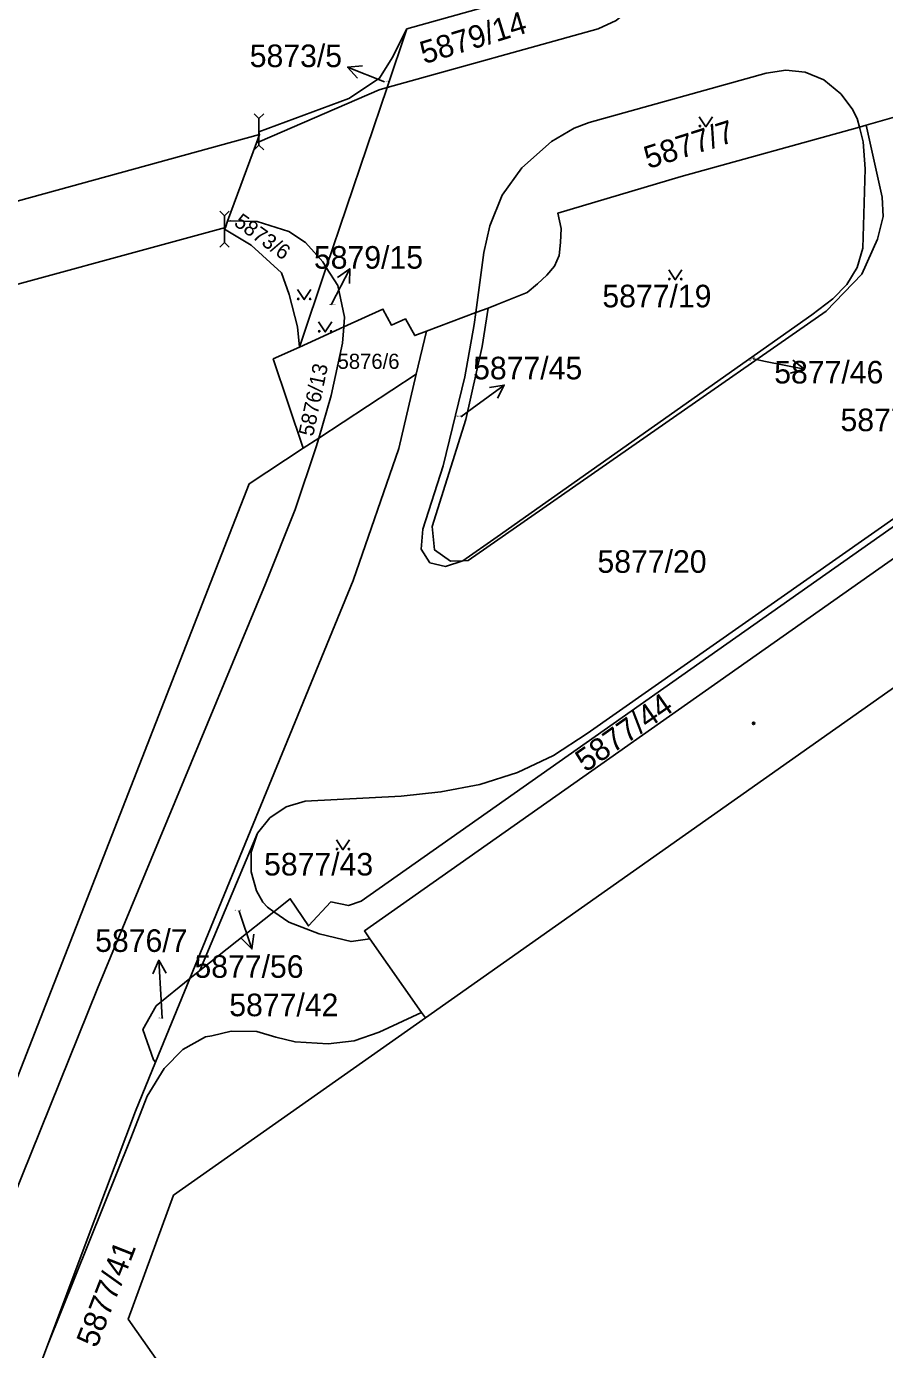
# Model space of a CAD drawing. Extents: x -596233 to -595156, y -1161235 to -1159375.
# Drawn here: x -596040.9 to -595976.2, y -1160132.4 to -1160032.8 of the extents above; entities that cross this region are included whole.
import ezdxf

# ---------------------------------------------------------------- set-up
doc = ezdxf.new("R2010")
doc.units = 0
for name, color, linetype in [('KN_CAR_KR', 7, 'Continuous'), ('KN_KULTURY', 7, 'Continuous'), ('KN_PARC_CIS_POM', 7, 'Continuous'), ('KN_PARC_CIS_POZ', 7, 'Continuous'), ('KN_PARC_PLOCHA', 7, 'Continuous'), ('PARC_C_SIPKA', 7, 'Continuous'), ('parcely_l', 7, 'Continuous')]:
    doc.layers.add(name, color=color, linetype=linetype)

msp = doc.modelspace()

# ---------------------------------------------------------------- linework, layer by layer
at = {"layer": 'KN_CAR_KR'}
for points in [[(-596025.71, -1160047.46), (-596023.54, -1160041.57)], [(-595954.45, -1160067.69), (-596010.81, -1160107.42)]]:
    msp.add_lwpolyline(points, dxfattribs=at)
at = {"layer": 'KN_KULTURY'}
for p, q in [((-596023.35, -1160041.73), (-596023.35, -1160039.73)), ((-596025.95, -1160049.06), (-596025.95, -1160047.06))]:
    msp.add_line(p, q, dxfattribs=at)
for points in [[(-596023.704, -1160039.377), (-596023.35, -1160039.73), (-596022.996, -1160039.377)], [(-595990.1918, -1160039.6016), (-595989.6918, -1160040.3516), (-595989.1918, -1160039.6016)], [(-596023.704, -1160042.084), (-596023.35, -1160041.73), (-596022.996, -1160042.084)], [(-596026.304, -1160046.707), (-596025.95, -1160047.06), (-596025.596, -1160046.707)], [(-596026.304, -1160049.414), (-596025.95, -1160049.06), (-596025.596, -1160049.414)], [(-595992.4918, -1160051.1116), (-595991.9918, -1160051.8616), (-595991.4918, -1160051.1116)], [(-596020.4418, -1160052.6016), (-596019.9418, -1160053.3516), (-596019.4418, -1160052.6016)], [(-596018.8618, -1160055.0416), (-596018.3618, -1160055.7916), (-596017.8618, -1160055.0416)], [(-596017.5218, -1160094.0116), (-596017.0218, -1160094.7616), (-596016.5218, -1160094.0116)]]:
    msp.add_lwpolyline(points, dxfattribs=at)
for centre, radius in [((-595990.142, -1160040.3014), 0.05), ((-595989.2426, -1160040.3014), 0.05), ((-595992.442, -1160051.8114), 0.05), ((-595991.5426, -1160051.8114), 0.05), ((-596020.392, -1160053.3014), 0.05), ((-596019.4926, -1160053.3014), 0.05), ((-596018.812, -1160055.7414), 0.05), ((-596017.9126, -1160055.7414), 0.05), ((-595986.1, -1160085.25), 0.09), ((-595986.1, -1160085.25), 0.0398), ((-596017.472, -1160094.7114), 0.05), ((-596016.5726, -1160094.7114), 0.05)]:
    msp.add_circle(centre, radius, dxfattribs=at)
at = {"layer": 'KN_PARC_PLOCHA'}
for points in [[(-595999.44, -1160029.4), (-596012.21, -1160032.99), (-596013.31, -1160035.17), (-596014.26, -1160036.69), (-596016.59, -1160038.23), (-596023.35, -1160040.73), (-596023.3, -1160040.93), (-596066.31, -1160052.74), (-596066.52, -1160052.39), (-596075.68, -1160052.22), (-596076.74, -1160047.67), (-596075.93, -1160047.47), (-596066.65, -1160018.25)], [(-595974.99, -1160039.47), (-595977.61, -1160040.24), (-595978.13, -1160040.39), (-595978.3, -1160039.73), (-595978.68, -1160039.01), (-595979.53, -1160037.88), (-595980.8, -1160036.81), (-595982.2, -1160036.25), (-595983.67, -1160036.09), (-595985.15, -1160036.31), (-595998.49, -1160040.03), (-595999.6, -1160040.45), (-596001.33, -1160041.45), (-596003.56, -1160043.44), (-596005.04, -1160045.5), (-596005.97, -1160047.8), (-596006.41, -1160049.8), (-596007.02, -1160054.34), (-596010.74, -1160055.72), (-596011.62, -1160056.06), (-596012.32, -1160054.81), (-596013.37, -1160055.28), (-596014.01, -1160054.07), (-596016.96, -1160055.41), (-596016.9, -1160054.67), (-596017.4, -1160052.29), (-596018.28, -1160050.93), (-596013.7, -1160037.39), (-595997.81, -1160032.98), (-595996.44, -1160032.36)], [(-596066.31, -1160052.74), (-596023.3, -1160040.93), (-596023.54, -1160041.57), (-596023.28, -1160041.46), (-596014.31, -1160037.56), (-596013.7, -1160037.39), (-596018.28, -1160050.93), (-596018.55, -1160050.52), (-596019.84, -1160049.06), (-596021.11, -1160048.23), (-596023.49, -1160047.48), (-596025.48, -1160047.42), (-596025.71, -1160047.46), (-596025.88, -1160047.92), (-596068.23, -1160059.47)], [(-595970.17, -1160066.06), (-595998.64, -1160086.02), (-596001.16, -1160087.66), (-596003.87, -1160088.96), (-596006.71, -1160089.86), (-596009.65, -1160090.41), (-596012.63, -1160090.72), (-596019.87, -1160091.1), (-596021.31, -1160091.54), (-596022.54, -1160092.36), (-596023.47, -1160093.52), (-596027.81, -1160103.86), (-596028.55, -1160104.45), (-596016.26, -1160074.49), (-596012.82, -1160064.56), (-596011.5, -1160058.97), (-596010.74, -1160055.72), (-596007.02, -1160054.34), (-596007.14, -1160055.23), (-596007.85, -1160059.17), (-596009.47, -1160065.86), (-596011.01, -1160070.63), (-596011.13, -1160072.13), (-596010.47, -1160073.16), (-596009.29, -1160073.44), (-596007.99, -1160073.02), (-596007.59, -1160072.98), (-595980.63, -1160054.22), (-595977.95, -1160051.44), (-595976.77, -1160048.8), (-595976.35, -1160047.09), (-595976.41, -1160045.65), (-595977.61, -1160040.24), (-595974.99, -1160039.47)], [(-596110.87, -1160166.21), (-596094.57, -1160114.51), (-596087.03, -1160090.6), (-596079.75, -1160065.76), (-596079.49, -1160065.98), (-596078.01, -1160064.16), (-596076.25, -1160062.57), (-596072.77, -1160061.04), (-596068.26, -1160059.81), (-596068.23, -1160059.47), (-596025.88, -1160047.92), (-596025.95, -1160048.06), (-596023.93, -1160049.25), (-596021.66, -1160051.35), (-596021.08, -1160052.98), (-596020.44, -1160055.4), (-596020.31, -1160056.93), (-596022.27, -1160057.82), (-596020.01, -1160064.55), (-596024.09, -1160067.22), (-596044.39, -1160119.12), (-596073.71, -1160198.71)], [(-596049.28, -1160139.57), (-596042.63, -1160122.88), (-596035.52, -1160105.21), (-596030.92, -1160094.14), (-596022.86, -1160074.74), (-596020.63, -1160069.16), (-596019.04, -1160064.44), (-596018.85, -1160063.79), (-596011.5, -1160058.97), (-596012.82, -1160064.56), (-596016.26, -1160074.49), (-596028.55, -1160104.45), (-596031.09, -1160106.52), (-596032.09, -1160108.3), (-596031.29, -1160110.57), (-596031.14, -1160110.75), (-596032.65, -1160114.43), (-596036.43, -1160124.49), (-596039.28, -1160132.06), (-596040.28, -1160134.73)], [(-596054.79, -1160150.06), (-596046.82, -1160128.35), (-596047.03, -1160127.73), (-596046.48, -1160127.45), (-596043.54, -1160119.41), (-596044.39, -1160119.12), (-596024.09, -1160067.22), (-596020.01, -1160064.55), (-596018.85, -1160063.79), (-596019.04, -1160064.44), (-596020.63, -1160069.16), (-596022.86, -1160074.74), (-596030.92, -1160094.14), (-596035.52, -1160105.21), (-596042.63, -1160122.88), (-596049.28, -1160139.57)], [(-596040.28, -1160134.73), (-596039.28, -1160132.06), (-596033, -1160116.47), (-596031.78, -1160113.31), (-596030.48, -1160111.23), (-596029.09, -1160109.8), (-596027.37, -1160108.85), (-596026.89, -1160108.76), (-596025.45, -1160108.42), (-596023.5, -1160108.45), (-596022.08, -1160108.86), (-596020.63, -1160109.23), (-596018.14, -1160109.38), (-596016.18, -1160109.14), (-596014.29, -1160108.49), (-596011.1, -1160107.01), (-596010.81, -1160107.42), (-596029.78, -1160120.76), (-596033.19, -1160130.09), (-596031.41, -1160132.62)]]:
    msp.add_lwpolyline(points, dxfattribs=at)
for points in [[(-596013.7, -1160037.39), (-596012.21, -1160032.99), (-595999.44, -1160029.4), (-595994.57, -1160028.05), (-595994.47, -1160028.72), (-595994.53, -1160030.15), (-595994.96, -1160031.12), (-595996.44, -1160032.36), (-595997.81, -1160032.98)], [(-596013.7, -1160037.39), (-596014.31, -1160037.56), (-596023.28, -1160041.46), (-596023.54, -1160041.57), (-596023.3, -1160040.93), (-596023.35, -1160040.73), (-596016.59, -1160038.23), (-596014.26, -1160036.69), (-596013.31, -1160035.17), (-596012.21, -1160032.99)], [(-595978.13, -1160040.39), (-595991.54, -1160044.1), (-596000.83, -1160046.85), (-596000.6, -1160048.01), (-596000.63, -1160049.06), (-596000.75, -1160050.04), (-596001.1, -1160050.84), (-596001.67, -1160051.52), (-596002.37, -1160052.16), (-596003.16, -1160052.81), (-596005.41, -1160053.72), (-596006.08, -1160053.99), (-596007.02, -1160054.34), (-596006.41, -1160049.8), (-596005.97, -1160047.8), (-596005.04, -1160045.5), (-596003.56, -1160043.44), (-596001.33, -1160041.45), (-595999.6, -1160040.45), (-595998.49, -1160040.03), (-595985.15, -1160036.31), (-595983.67, -1160036.09), (-595982.2, -1160036.25), (-595980.8, -1160036.81), (-595979.53, -1160037.88), (-595978.68, -1160039.01), (-595978.3, -1160039.73)], [(-596007.99, -1160073.02), (-596008.92, -1160073.05), (-596010.13, -1160072.19), (-596010.31, -1160070.43), (-596007.77, -1160062.39), (-596006.55, -1160056.89), (-596006.08, -1160053.99), (-596005.41, -1160053.72), (-596003.16, -1160052.81), (-596002.37, -1160052.16), (-596001.67, -1160051.52), (-596001.1, -1160050.84), (-596000.75, -1160050.04), (-596000.63, -1160049.06), (-596000.6, -1160048.01), (-596000.83, -1160046.85), (-595991.54, -1160044.1), (-595978.13, -1160040.39), (-595977.84, -1160041.48), (-595977.7, -1160043.52), (-595977.87, -1160049.49), (-595978.29, -1160050.94), (-595979.07, -1160052.21), (-595980.13, -1160053.29), (-595981.71, -1160054.5), (-596005.4, -1160071.2)], [(-596007.99, -1160073.02), (-596005.4, -1160071.2), (-595981.71, -1160054.5), (-595980.13, -1160053.29), (-595979.07, -1160052.21), (-595978.29, -1160050.94), (-595977.87, -1160049.49), (-595977.7, -1160043.52), (-595977.84, -1160041.48), (-595978.13, -1160040.39), (-595977.61, -1160040.24), (-595976.41, -1160045.65), (-595976.35, -1160047.09), (-595976.77, -1160048.8), (-595977.95, -1160051.44), (-595980.63, -1160054.22), (-596007.59, -1160072.98)], [(-596018.28, -1160050.93), (-596020.31, -1160056.93), (-596020.44, -1160055.4), (-596021.08, -1160052.98), (-596021.66, -1160051.35), (-596023.93, -1160049.25), (-596025.95, -1160048.06), (-596025.88, -1160047.92), (-596025.71, -1160047.46), (-596025.48, -1160047.42), (-596023.49, -1160047.48), (-596021.11, -1160048.23), (-596019.84, -1160049.06), (-596018.55, -1160050.52)], [(-596016.96, -1160055.41), (-596020.31, -1160056.93), (-596018.28, -1160050.93), (-596017.4, -1160052.29), (-596016.9, -1160054.67)], [(-596010.74, -1160055.72), (-596011.5, -1160058.97), (-596018.85, -1160063.79), (-596017.92, -1160060.57), (-596017.05, -1160056.64), (-596016.96, -1160055.41), (-596014.01, -1160054.07), (-596013.37, -1160055.28), (-596012.32, -1160054.81), (-596011.62, -1160056.06)], [(-596007.99, -1160073.02), (-596009.29, -1160073.44), (-596010.47, -1160073.16), (-596011.13, -1160072.13), (-596011.01, -1160070.63), (-596009.47, -1160065.86), (-596007.85, -1160059.17), (-596007.14, -1160055.23), (-596007.02, -1160054.34), (-596006.08, -1160053.99), (-596006.55, -1160056.89), (-596007.77, -1160062.39), (-596010.31, -1160070.43), (-596010.13, -1160072.19), (-596008.92, -1160073.05)], [(-596018.85, -1160063.79), (-596020.01, -1160064.55), (-596022.27, -1160057.82), (-596020.31, -1160056.93), (-596016.96, -1160055.41), (-596017.05, -1160056.64), (-596017.92, -1160060.57)], [(-595932.31, -1160078.16), (-595926.29, -1160086.7), (-595916.7, -1160079.96), (-595911.55, -1160087.29), (-595921.19, -1160094.05), (-595912.18, -1160106.89), (-595911.58, -1160107.73), (-595944.19, -1160130.67), (-595955.4, -1160138.56), (-595953.04, -1160141.96), (-596001.03, -1160175.75), (-596021.64, -1160146.51), (-596031.41, -1160132.62), (-596033.19, -1160130.09), (-596029.78, -1160120.76), (-596010.81, -1160107.42), (-596011.1, -1160107.01), (-596015, -1160101.47), (-596015.41, -1160100.87), (-595968.77, -1160068.07), (-595959.03, -1160061.23), (-595956.72, -1160064.49), (-595954.45, -1160067.69), (-595944.53, -1160060.83)], [(-596022.22, -1160099.43), (-596022.71, -1160099.09), (-596023.06, -1160098.7), (-596023.53, -1160097.86), (-596023.93, -1160096.42), (-596023.93, -1160094.94), (-596023.47, -1160093.52), (-596022.54, -1160092.36), (-596021.31, -1160091.54), (-596019.87, -1160091.1), (-596012.63, -1160090.72), (-596009.65, -1160090.41), (-596006.71, -1160089.86), (-596003.87, -1160088.96), (-596001.16, -1160087.66), (-595998.64, -1160086.02), (-595970.17, -1160066.06), (-595971.85, -1160067.82), (-596015.65, -1160098.63), (-596016.6, -1160098.95), (-596017.93, -1160098.69), (-596019.63, -1160100.5), (-596020.99, -1160098.45)], [(-595968.77, -1160068.07), (-596015.41, -1160100.87), (-596015, -1160101.47), (-596016.41, -1160101.67), (-596018.81, -1160101.09), (-596021.11, -1160100.21), (-596022.22, -1160099.43), (-596020.99, -1160098.45), (-596019.63, -1160100.5), (-596017.93, -1160098.69), (-596016.6, -1160098.95), (-596015.65, -1160098.63), (-595971.85, -1160067.82), (-595970.17, -1160066.06)], [(-596022.22, -1160099.43), (-596027.81, -1160103.86), (-596023.47, -1160093.52), (-596023.93, -1160094.94), (-596023.93, -1160096.42), (-596023.53, -1160097.86), (-596023.06, -1160098.7), (-596022.71, -1160099.09)], [(-596015, -1160101.47), (-596011.1, -1160107.01), (-596014.29, -1160108.49), (-596016.18, -1160109.14), (-596018.14, -1160109.38), (-596020.63, -1160109.23), (-596022.08, -1160108.86), (-596023.5, -1160108.45), (-596025.45, -1160108.42), (-596026.89, -1160108.76), (-596027.37, -1160108.85), (-596029.09, -1160109.8), (-596030.48, -1160111.23), (-596031.78, -1160113.31), (-596033, -1160116.47), (-596039.28, -1160132.06), (-596036.43, -1160124.49), (-596032.65, -1160114.43), (-596031.14, -1160110.75), (-596028.55, -1160104.45), (-596027.81, -1160103.86), (-596022.22, -1160099.43), (-596021.11, -1160100.21), (-596018.81, -1160101.09), (-596016.41, -1160101.67)], [(-596031.14, -1160110.75), (-596031.29, -1160110.57), (-596032.09, -1160108.3), (-596031.09, -1160106.52), (-596028.55, -1160104.45)]]:
    msp.add_lwpolyline(points, close=True, dxfattribs=at)
at = {"layer": 'PARC_C_SIPKA'}
for points in [[(-596015.9322, -1160036.6879), (-596016.6735, -1160035.851), (-596015.5592, -1160035.7601)], [(-596013.89, -1160036.97), (-596016.6735, -1160035.851)], [(-596017.93, -1160053.76), (-596017.9, -1160053.7), (-596016.5194, -1160051.0366)], [(-596017.4235, -1160051.6943), (-596016.5194, -1160051.0366), (-596016.5357, -1160052.1545)], [(-595986.12, -1160057.82), (-595985.2, -1160058.01), (-595982.2565, -1160058.5895)], [(-595983.1411, -1160057.9058), (-595982.2565, -1160058.5895), (-595983.3343, -1160058.8869)], [(-596008.15, -1160062.18), (-596007.3, -1160061.56), (-596004.8815, -1160059.7849)], [(-596005.9835, -1160059.9735), (-596004.8815, -1160059.7849), (-596005.3918, -1160060.7797)], [(-596024.86, -1160099.37), (-596024.85, -1160099.39), (-596023.8775, -1160102.228)], [(-596023.7287, -1160101.1199), (-596023.8775, -1160102.228), (-596024.6747, -1160101.4441)], [(-596031.3418, -1160104.1045), (-596030.9042, -1160103.0757), (-596030.3437, -1160104.0431)], [(-596030.63, -1160107.47), (-596030.72, -1160106.07), (-596030.9042, -1160103.0757)]]:
    msp.add_lwpolyline(points, dxfattribs=at)
at = {"layer": 'parcely_l'}
for points in [[(-596013.7, -1160037.39), (-595997.81, -1160032.98), (-595996.44, -1160032.36), (-595994.96, -1160031.12), (-595994.53, -1160030.15), (-595994.47, -1160028.72), (-595994.57, -1160028.05)], [(-595999.44, -1160029.4), (-596012.21, -1160032.99)], [(-596012.21, -1160032.99), (-596013.31, -1160035.17), (-596014.26, -1160036.69), (-596016.59, -1160038.23), (-596023.35, -1160040.73), (-596023.3, -1160040.93)], [(-596012.21, -1160032.99), (-596013.7, -1160037.39)], [(-595978.13, -1160040.39), (-595978.3, -1160039.73), (-595978.68, -1160039.01), (-595979.53, -1160037.88), (-595980.8, -1160036.81), (-595982.2, -1160036.25), (-595983.67, -1160036.09), (-595985.15, -1160036.31), (-595998.49, -1160040.03), (-595999.6, -1160040.45), (-596001.33, -1160041.45), (-596003.56, -1160043.44), (-596005.04, -1160045.5), (-596005.97, -1160047.8), (-596006.41, -1160049.8), (-596007.02, -1160054.34)], [(-596013.7, -1160037.39), (-596014.31, -1160037.56), (-596023.28, -1160041.46), (-596023.54, -1160041.57), (-596023.3, -1160040.93)], [(-596018.28, -1160050.93), (-596013.7, -1160037.39)], [(-595972.36, -1160038.74), (-595974.99, -1160039.47), (-595977.61, -1160040.24)], [(-595977.61, -1160040.24), (-595976.41, -1160045.65), (-595976.35, -1160047.09), (-595976.77, -1160048.8), (-595977.95, -1160051.44), (-595980.63, -1160054.22), (-596007.59, -1160072.98), (-596007.99, -1160073.02)], [(-596007.99, -1160073.02), (-596005.4, -1160071.2), (-595981.71, -1160054.5), (-595980.13, -1160053.29), (-595979.07, -1160052.21), (-595978.29, -1160050.94), (-595977.87, -1160049.49), (-595977.7, -1160043.52), (-595977.84, -1160041.48), (-595978.13, -1160040.39)], [(-596006.08, -1160053.99), (-596005.41, -1160053.72), (-596003.16, -1160052.81), (-596002.37, -1160052.16), (-596001.67, -1160051.52), (-596001.1, -1160050.84), (-596000.75, -1160050.04), (-596000.63, -1160049.06), (-596000.6, -1160048.01), (-596000.83, -1160046.85), (-595991.54, -1160044.1), (-595978.13, -1160040.39)], [(-595978.13, -1160040.39), (-595977.61, -1160040.24)], [(-596023.3, -1160040.93), (-596066.31, -1160052.74), (-596066.52, -1160052.39), (-596075.68, -1160052.22)], [(-596025.88, -1160047.92), (-596025.71, -1160047.46), (-596025.48, -1160047.42), (-596023.49, -1160047.48), (-596021.11, -1160048.23), (-596019.84, -1160049.06), (-596018.55, -1160050.52), (-596018.28, -1160050.93)], [(-596079.75, -1160065.76), (-596079.49, -1160065.98), (-596078.01, -1160064.16), (-596076.25, -1160062.57), (-596072.77, -1160061.04), (-596068.26, -1160059.81), (-596068.23, -1160059.47), (-596025.88, -1160047.92)], [(-596020.31, -1160056.93), (-596020.44, -1160055.4), (-596021.08, -1160052.98), (-596021.66, -1160051.35), (-596023.93, -1160049.25), (-596025.95, -1160048.06), (-596025.88, -1160047.92)], [(-596018.28, -1160050.93), (-596020.31, -1160056.93)], [(-596018.28, -1160050.93), (-596017.4, -1160052.29), (-596016.9, -1160054.67), (-596016.96, -1160055.41)], [(-596016.96, -1160055.41), (-596014.01, -1160054.07), (-596013.37, -1160055.28), (-596012.32, -1160054.81), (-596011.62, -1160056.06), (-596010.74, -1160055.72)], [(-596007.99, -1160073.02), (-596009.29, -1160073.44), (-596010.47, -1160073.16), (-596011.13, -1160072.13), (-596011.01, -1160070.63), (-596009.47, -1160065.86), (-596007.85, -1160059.17), (-596007.14, -1160055.23), (-596007.02, -1160054.34)], [(-596007.02, -1160054.34), (-596010.74, -1160055.72)], [(-596007.99, -1160073.02), (-596008.92, -1160073.05), (-596010.13, -1160072.19), (-596010.31, -1160070.43), (-596007.77, -1160062.39), (-596006.55, -1160056.89), (-596006.08, -1160053.99)], [(-596007.02, -1160054.34), (-596006.08, -1160053.99)], [(-596016.96, -1160055.41), (-596020.31, -1160056.93)], [(-596018.85, -1160063.79), (-596017.92, -1160060.57), (-596017.05, -1160056.64), (-596016.96, -1160055.41)], [(-596010.74, -1160055.72), (-596011.5, -1160058.97)], [(-596020.31, -1160056.93), (-596022.27, -1160057.82), (-596020.01, -1160064.55)], [(-596011.5, -1160058.97), (-596012.82, -1160064.56), (-596016.26, -1160074.49), (-596028.55, -1160104.45)], [(-596011.5, -1160058.97), (-596018.85, -1160063.79)], [(-596018.85, -1160063.79), (-596019.04, -1160064.44), (-596020.63, -1160069.16), (-596022.86, -1160074.74), (-596030.92, -1160094.14), (-596035.52, -1160105.21), (-596042.63, -1160122.88), (-596049.28, -1160139.57), (-596055.28, -1160155.48), (-596064.06, -1160179.96), (-596069.5, -1160199.23), (-596074.38, -1160217.58), (-596087.83, -1160268.9), (-596088.68, -1160270.72), (-596088.99, -1160271.16)], [(-596044.39, -1160119.12), (-596024.09, -1160067.22), (-596020.01, -1160064.55)], [(-596020.01, -1160064.55), (-596018.85, -1160063.79)], [(-596023.47, -1160093.52), (-596022.54, -1160092.36), (-596021.31, -1160091.54), (-596019.87, -1160091.1), (-596012.63, -1160090.72), (-596009.65, -1160090.41), (-596006.71, -1160089.86), (-596003.87, -1160088.96), (-596001.16, -1160087.66), (-595998.64, -1160086.02), (-595970.17, -1160066.06)], [(-595970.17, -1160066.06), (-595971.85, -1160067.82), (-596015.65, -1160098.63), (-596016.6, -1160098.95), (-596017.93, -1160098.69), (-596019.63, -1160100.5), (-596020.99, -1160098.45), (-596022.22, -1160099.43)], [(-595968.77, -1160068.07), (-596015.41, -1160100.87), (-596015, -1160101.47)], [(-596027.81, -1160103.86), (-596023.47, -1160093.52)], [(-596023.47, -1160093.52), (-596023.93, -1160094.94), (-596023.93, -1160096.42), (-596023.53, -1160097.86), (-596023.06, -1160098.7), (-596022.71, -1160099.09), (-596022.22, -1160099.43)], [(-596022.22, -1160099.43), (-596027.81, -1160103.86)], [(-596015, -1160101.47), (-596016.41, -1160101.67), (-596018.81, -1160101.09), (-596021.11, -1160100.21), (-596022.22, -1160099.43)], [(-596011.1, -1160107.01), (-596015, -1160101.47)], [(-596028.55, -1160104.45), (-596031.09, -1160106.52), (-596032.09, -1160108.3), (-596031.29, -1160110.57), (-596031.14, -1160110.75)], [(-596028.55, -1160104.45), (-596031.14, -1160110.75)], [(-596027.81, -1160103.86), (-596028.55, -1160104.45)], [(-596039.28, -1160132.06), (-596033, -1160116.47), (-596031.78, -1160113.31), (-596030.48, -1160111.23), (-596029.09, -1160109.8), (-596027.37, -1160108.85), (-596026.89, -1160108.76), (-596025.45, -1160108.42), (-596023.5, -1160108.45), (-596022.08, -1160108.86), (-596020.63, -1160109.23), (-596018.14, -1160109.38), (-596016.18, -1160109.14), (-596014.29, -1160108.49), (-596011.1, -1160107.01)], [(-596031.41, -1160132.62), (-596033.19, -1160130.09), (-596029.78, -1160120.76), (-596010.81, -1160107.42), (-596011.1, -1160107.01)], [(-596031.14, -1160110.75), (-596032.65, -1160114.43), (-596036.43, -1160124.49), (-596039.28, -1160132.06)], [(-596039.28, -1160132.06), (-596040.28, -1160134.73)]]:
    msp.add_lwpolyline(points, dxfattribs=at)

# ---------------------------------------------------------------- texts
at = {"layer": 'KN_PARC_CIS_POM'}
for s, p in [('5873/5', (-596014.0233, -1160036.97)), ('5879/15', (-596018.0883, -1160053.76)), ('5877/45', (-596008.4833, -1160062.18)), ('5877/56', (-596025.1933, -1160099.37)), ('5876/7', (-596030.9133, -1160107.47))]:
    msp.add_text(s, height=0.1, dxfattribs=at).set_placement(p)
msp.add_text('5877/46', height=0.1, rotation=36.98775, dxfattribs=at).set_placement((-595986.3863, -1160058.0205))
at = {"layer": 'KN_PARC_CIS_POZ'}
for s, height, rotation, p in [('5879/14', 1.7, 16.99993, (-596010.914, -1160035.6469)), ('5877/7', 1.7, 17.700246, (-595994.0293, -1160043.5391)), ('5873/6', 1.14, 324.503999, (-596025.3075, -1160047.7174)), ('5876/13', 1.14, 78.120069, (-596019.2723, -1160063.6986)), ('5877/44', 1.7, 35.070434, (-595998.7478, -1160088.9759)), ('5877/41', 1.7, 68.627038, (-596035.5751, -1160132.3169))]:
    msp.add_text(s, height=height, rotation=rotation, dxfattribs=at).set_placement(p)
for s, height, p in [('5873/5', 1.7, (-596024.0466, -1160035.86)), ('5879/15', 1.7, (-596019.2116, -1160051.03)), ('5877/19', 1.7, (-595997.4866, -1160053.94)), ('5876/6', 1.14, (-596017.43, -1160058.57)), ('5877/45', 1.7, (-596007.2216, -1160059.36)), ('5877/46', 1.7, (-595984.5416, -1160059.67)), ('5877/48', 1.7, (-595979.5516, -1160063.26)), ('5877/20', 1.7, (-595997.8566, -1160073.92)), ('5877/43', 1.7, (-596022.9666, -1160096.7)), ('5876/7', 1.7, (-596035.6866, -1160102.45)), ('5877/56', 1.7, (-596028.2116, -1160104.4)), ('5877/42', 1.7, (-596025.5866, -1160107.29))]:
    msp.add_text(s, height=height, dxfattribs=at).set_placement(p)

doc.saveas('drawing.dxf')
